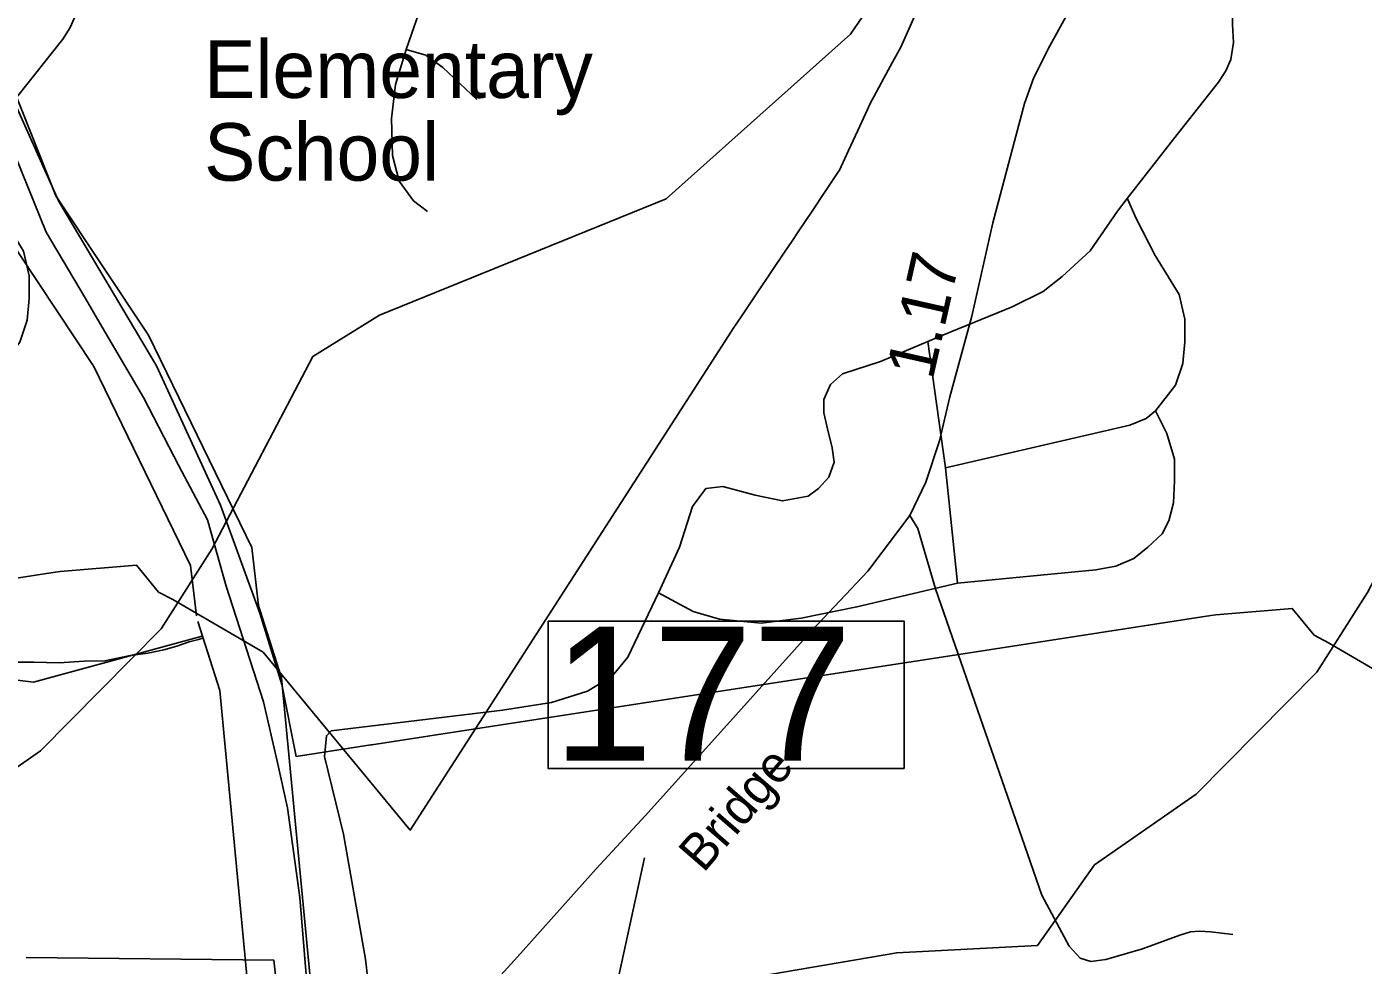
# Model space of a CAD drawing. Extents: x 2169602 to 2449496, y 721995 to 810662.
# Drawn here: x 2409846 to 2413334, y 768646 to 771093 of the extents above; entities that cross this region are included whole.
import ezdxf

# ---------------------------------------------------------------- set-up
doc = ezdxf.new("R2010")
doc.units = 0
doc.layers.add('Default', color=7, linetype='Continuous')

msp = doc.modelspace()

# ---------------------------------------------------------------- linework, layer by layer
at = {"layer": 'Default'}
for p, q in [((2410927.9, 771301), (2410836.5, 771034.3)), ((2412197.8, 770272.5), (2412243.2, 769943.4)), ((2412275.3, 769642), (2412243.2, 769943.4)), ((2410872.7, 766237.6), (2411458.2, 768925.5))]:
    msp.add_line(p, q, dxfattribs=at)
for points in [[(2413497.2, 773002.1), (2413062.4, 772633.4), (2412984.2, 772572.2), (2412912.9, 772515.5), (2412695.7, 772329.8), (2412584.4, 772078.8), (2412523.4, 771940.9), (2412462.9, 771804.1), (2412373.7, 771602.9), (2412341.4, 771529.4), (2412299.7, 771434.1), (2412258.2, 771339.9), (2412184.9, 771172.6), (2412126.9, 771040.4), (2412105.4, 771000.9), (2412076.4, 770948.1), (2412056.2, 770910.9)], [(2413497.2, 773002.1), (2413062.4, 772633.4), (2412984.2, 772572.2), (2412912.9, 772515.5), (2412695.7, 772329.8), (2412584.4, 772078.8), (2412523.4, 771940.9), (2412462.9, 771804.1), (2412373.7, 771602.9), (2412341.4, 771529.4), (2412299.7, 771434.1), (2412258.2, 771339.9), (2412184.9, 771172.6), (2412126.9, 771040.4), (2412105.4, 771000.9), (2412076.4, 770948.1), (2412056.2, 770910.9)], [(2410891.6, 768409.5), (2411126.8, 768667.7), (2411332, 768896.9), (2411459.5, 769035.5), (2411657, 769254.4), (2411895.6, 769519.6), (2412041, 769673.5), (2412150.5, 769818.9), (2412192.4, 769906.1), (2412228.3, 770013.9), (2412254.8, 770128.5), (2412312.2, 770338.9), (2412366.9, 770581.8), (2412449.8, 770893.1), (2412473.8, 770961.5), (2412515.7, 771043.6), (2412622.6, 771238.6), (2412752.6, 771472.9), (2412839.8, 771602.9), (2412924.6, 771707.9), (2413291.7, 772071.8), (2413387.4, 772147.5)], [(2410451.8, 769576.3), (2410433.4, 769734.9), (2410163.8, 770289.2), (2409921.5, 770652.4), (2409723.2, 771150), (2409550, 771752), (2409445.9, 771885.5), (2409437.5, 771997.1)], [(2410288.9, 769557.4), (2410273.7, 769688.2), (2410021.2, 770207.4), (2409775.5, 770575.7), (2409567.8, 771096.8), (2409401.1, 771676.2), (2409286.9, 771822.6), (2409279.9, 771892.5)], [(2407593.3, 768488.6), (2407969.6, 768561.8), (2408193.6, 768635.9), (2409100.5, 768791.2), (2409467.6, 768810), (2409616.6, 769020.2), (2409881.5, 769205), (2410196.5, 769523.3), (2410328.6, 769730.6), (2410592.5, 770233.6), (2410766.6, 770341.6), (2411514.6, 770644.5), (2411995.6, 771074.3), (2412234.5, 771423.7), (2412358.6, 771726.2)], [(2410609.2, 768375.7), (2410985.5, 768448.9), (2411209.4, 768523.1), (2412116.3, 768678.4), (2412483.4, 768697.2), (2412632.4, 768907.4), (2412897.4, 769092.2), (2413212.3, 769410.5), (2413344.4, 769617.8), (2413608.3, 770120.8), (2413782.4, 770228.8), (2414530.4, 770531.7), (2415011.5, 770961.5), (2415250.4, 771310.9), (2415374.4, 771613.4)], [(2410196.8, 771469), (2410100.5, 771367.7), (2409996.8, 771286.2), (2409977, 771246.7), (2409977, 771212.1), (2409979.5, 771165.2), (2409972.1, 771120.7), (2409959.7, 771091.1), (2409940, 771061.5), (2409822.6, 770913.3), (2409702.2, 770758.2)], [(2413212.7, 771356.2), (2413116.3, 771254.9), (2413012.6, 771173.4), (2412992.8, 771133.9), (2412992.8, 771099.3), (2412995.3, 771052.4), (2412987.9, 771007.9), (2412975.5, 770978.3), (2412955.8, 770948.6), (2412838.5, 770800.4), (2412718, 770645.3)], [(2410836.5, 771034.3), (2410808.1, 770942.9), (2410798.3, 770854), (2410800.7, 770757.7), (2410818, 770691), (2410855.1, 770639.1), (2410892.1, 770611.9)], [(2410836.5, 771034.3), (2410887.2, 771019.5), (2410931.6, 770987.4), (2411020.5, 770903.4)], [(2413478.7, 769349.6), (2413242.7, 769486.9), (2413205.7, 769506.3), (2413148.5, 769576.2), (2412949, 769559.8), (2412936, 769557.8), (2412289.5, 769458.2), (2410965.5, 769254.3), (2410746.5, 769220.6), (2410744.2, 769220.2), (2410549, 769190.2), (2410512, 769377.9), (2410454.2, 769563.7), (2410351.5, 769845.8), (2410184.5, 770209.3), (2409930, 770637.4), (2409766.2, 771001.1)], [(2413478.7, 769349.6), (2413242.7, 769486.9), (2413205.7, 769506.3), (2413148.5, 769576.2), (2412949, 769559.8), (2412936, 769557.8), (2412289.5, 769458.2), (2410965.5, 769254.3), (2410746.5, 769220.6), (2410744.2, 769220.2), (2410549, 769190.2), (2410512, 769377.9), (2410454.2, 769563.7), (2410351.5, 769845.8), (2410184.5, 770209.3), (2409930, 770637.4), (2409766.2, 771001.1)], [(2412056.2, 770910.9), (2412047.7, 770895.3), (2412039.7, 770877.8), (2412014.4, 770822.9), (2411990.7, 770770.9), (2411966.9, 770719.4), (2411964.4, 770715.6), (2411929.7, 770663.9), (2411895.4, 770612.9), (2411860.4, 770560.8), (2411842.2, 770533.6), (2411825.4, 770508.6), (2411789.4, 770454.9), (2411751.9, 770399.1), (2411713.4, 770341.8), (2411687.7, 770303.6), (2411685.2, 770299.5), (2410846.9, 768998.2), (2410462.9, 769462.4), (2410226.9, 769599.8), (2410189.9, 769619.1), (2410132.7, 769689.1), (2409933.2, 769672.6), (2409920.2, 769670.6), (2409273.7, 769571.1)], [(2412056.2, 770910.9), (2412047.7, 770895.3), (2412039.7, 770877.8), (2412014.4, 770822.9), (2411990.7, 770770.9), (2411966.9, 770719.4), (2411964.4, 770715.6), (2411929.7, 770663.9), (2411895.4, 770612.9), (2411860.4, 770560.8), (2411842.2, 770533.6), (2411825.4, 770508.6), (2411789.4, 770454.9), (2411751.9, 770399.1), (2411713.4, 770341.8), (2411687.7, 770303.6), (2411685.2, 770299.5), (2410846.9, 768998.2), (2410462.9, 769462.4), (2410226.9, 769599.8), (2410189.9, 769619.1), (2410132.7, 769689.1), (2409933.2, 769672.6), (2409920.2, 769670.6), (2409273.7, 769571.1)], [(2409775.7, 770204.4), (2409827.6, 770271.1), (2409847.3, 770327.9), (2409852.3, 770384.7), (2409852.3, 770444), (2409837.5, 770508.2), (2409774.5, 770609.5), (2409725.1, 770705.8), (2409702.8, 770757.7)], [(2409815.7, 770757.6), (2409896.7, 770557.8), (2409999.4, 770385.1), (2410042.5, 770309.6), (2410150.7, 770126.1), (2410242.6, 769947.9), (2410318, 769807.6), (2410366.6, 769634.8), (2410464, 769332.6), (2410499.7, 769177.8), (2410526.6, 769056.3), (2410558.6, 768822.8), (2410574.8, 768620.4), (2410560.8, 768379.3), (2410553.2, 768192.8), (2410543.4, 767889.3), (2410519.2, 767560), (2410510, 767284), (2410494.4, 766875.7)], [(2412718, 770645.3), (2412692.7, 770612.7), (2412621.1, 770509), (2412548.2, 770442.3), (2412498.8, 770402.8), (2412417.3, 770363.3), (2412237, 770289.2), (2412197.8, 770272.5)], [(2412791.5, 770091.6), (2412843.4, 770158.3), (2412863.2, 770215.1), (2412868.1, 770271.9), (2412868.1, 770331.2), (2412853.3, 770395.4), (2412790.3, 770496.6), (2412740.9, 770593), (2412718.7, 770644.8)], [(2412197.8, 770272.5), (2412074, 770220), (2411975.2, 770187.9), (2411943.1, 770160.7), (2411925.8, 770121.2), (2411925.8, 770086.6), (2411935.7, 770044.6), (2411948.1, 769995.2), (2411953, 769958.2), (2411939.4, 769918.7), (2411912.2, 769889), (2411885.1, 769869.3), (2411818.4, 769856.9), (2411746.8, 769871.8), (2411662.8, 769894), (2411618.3, 769889), (2411583.7, 769842.1), (2411549.2, 769735.9), (2411494.8, 769617.3)], [(2412243.2, 769943.4), (2412724.8, 770054.5), (2412766.8, 770071.8), (2412791.5, 770091.6)], [(2412791.5, 770091.6), (2412821.2, 770032.3), (2412840.9, 769965.6), (2412840.9, 769908.8), (2412838.5, 769852), (2412826.1, 769805.1), (2412808.8, 769770.5), (2412771.8, 769735.9), (2412734.7, 769706.3), (2412687.8, 769686.5), (2412635.9, 769676.6), (2412275.3, 769642)], [(2412150.5, 769818.9), (2412171, 769784.7), (2412217.2, 769627.3), (2412305.3, 769374.2), (2412405.4, 769086.8), (2412495.2, 768828.5), (2412566.2, 768695.1), (2412595.2, 768664.3), (2412622.6, 768655.8), (2412661.9, 768660.9), (2412757.7, 768688.3), (2412855.2, 768724.2), (2412882.6, 768732.7), (2412906.5, 768734.4), (2412935.6, 768732.7), (2412993.8, 768725.9)], [(2405398.5, 767831.3), (2405736.4, 768441.1), (2406472.5, 769564.4), (2406605.4, 769630.5), (2407113.5, 769590.7), (2407781.4, 769344.2), (2408123.4, 769271.5), (2408514.4, 769273.4), (2409363.5, 769446.4), (2409863.4, 769383.7), (2410304.2, 769504.3)], [(2411494.8, 769617.3), (2411414.6, 769449.4), (2411373.8, 769400), (2411309.6, 769360.5), (2411215.7, 769330.8), (2411087.3, 769311.1), (2410640.2, 769256.7), (2410627.9, 769244.4), (2410622.9, 769190.1), (2410672.3, 768987.5), (2410730.4, 768661.5), (2410742.7, 768547.9), (2410740.3, 768478.7), (2410735.3, 768394.7), (2410719.3, 768051.4), (2410697, 767806.9), (2410681, 767557.4), (2410657.5, 767051.1), (2410671.1, 766747.3), (2410673.6, 766465.7), (2410709.4, 766166.9), (2410721.7, 766075.5), (2410748.9, 765984.1), (2410819.3, 765806.3)], [(2412275.3, 769642), (2412012.3, 769580.3), (2411866.5, 769550.7), (2411762.8, 769538.3), (2411654.1, 769548.2), (2411585, 769568), (2411494.8, 769617.3)], [(2410609, 768367.6), (2410511.2, 769395.2), (2410448.5, 769591.8)], [(2410445.7, 768352), (2410349.6, 769362.1), (2410292.2, 769541.9)], [(2409798.7, 769436), (2409864.3, 769436.3), (2409930.3, 769434.8), (2409996.3, 769439), (2410050, 769439.4), (2410116.3, 769453.7), (2410162.2, 769460.1), (2410204, 769468.5), (2410238.1, 769478.3), (2410269.9, 769488.9), (2410293.9, 769495), (2410305.5, 769499)], [(2410490.2, 767806.2), (2410487.5, 767865.7), (2410485.2, 767879.6), (2410483.5, 767892.6), (2410482.7, 767905.2), (2410487.5, 767933.1), (2410496.5, 767961.2), (2410503.5, 767988.4), (2410504.7, 768007.6), (2410503.7, 768027.8), (2410502.5, 768053.6), (2410502.5, 768109.5), (2410504.7, 768153.3), (2410508.5, 768194.8), (2410515, 768264.5), (2410520.5, 768337.5), (2410521.7, 768377.6), (2410491.2, 768658.9), (2409844.5, 768665.9)], [(2410490.2, 767806.2), (2410487.5, 767865.7), (2410485.2, 767879.6), (2410483.5, 767892.6), (2410482.7, 767905.2), (2410487.5, 767933.1), (2410496.5, 767961.2), (2410503.5, 767988.4), (2410504.7, 768007.6), (2410503.7, 768027.8), (2410502.5, 768053.6), (2410502.5, 768109.5), (2410504.7, 768153.3), (2410508.5, 768194.8), (2410515, 768264.5), (2410520.5, 768337.5), (2410521.7, 768377.6), (2410491.2, 768658.9), (2409844.5, 768665.9)]]:
    msp.add_lwpolyline(points, dxfattribs=at)
msp.add_lwpolyline([(2411206.6, 769543.3), (2412135.6, 769543.3), (2412135.6, 769159.2), (2411206.6, 769159.2)], close=True, dxfattribs=at)

# ---------------------------------------------------------------- texts
for s, height, p in [('Elementary', 150, (2410308.9, 770907.8)), ('School', 150, (2410308.9, 770692.1)), ('177', 350, (2411219.1, 769179))]:
    msp.add_text(s, height=height, dxfattribs=at).set_placement(p)
for s, height, rotation, p in [('1.17', 125, 77.3004, (2412209.9, 770169.5)), ('Bridge', 95, 49.1328, (2411611.8, 768884.5))]:
    msp.add_text(s, height=height, rotation=rotation, dxfattribs=at).set_placement(p)

doc.saveas('drawing.dxf')
